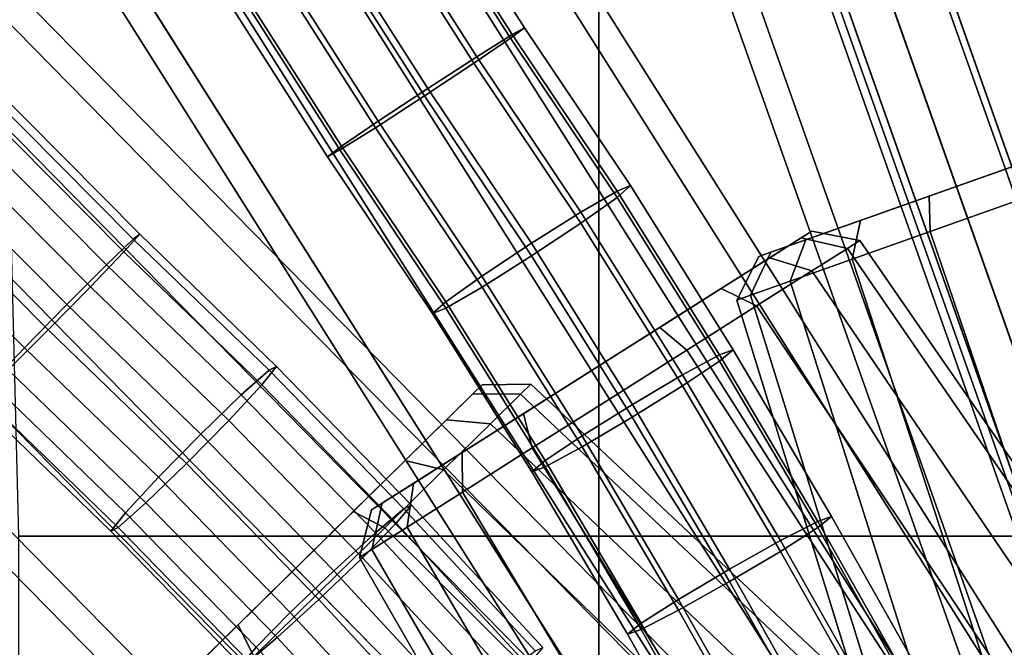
# Model space of a CAD drawing. Extents: x -43.1 to 43.1, y -41.3 to 41.3.
# Tile 486 of 744: x -2.294 to -0.995, y 2.149 to 2.976. Entities that reach past the tile are written whole.
import ezdxf

# ---------------------------------------------------------------- set-up
doc = ezdxf.new("R2010")
doc.units = 0
for name, color, linetype in [('CABLE.1', 18, 'CONTINUOUS'), ('CEILING_SUPPORT', 254, 'CONTINUOUS'), ('METAL_BASE', 254, 'CONTINUOUS')]:
    doc.layers.add(name, color=color, linetype=linetype)

msp = doc.modelspace()

# ---------------------------------------------------------------- linework, layer by layer
at = {"layer": 'CABLE.1'}
for points in [[(-1.6463, 2.951, 37.1074), (-1.6947, 2.9181, 37.1625), (-3.124, 5.1541, 37.1444), (-3.073, 5.183, 37.0892)], [(-1.6909, 2.9268, 36.8936), (-1.6441, 2.9561, 36.9521), (-3.067, 5.1819, 36.934), (-3.1135, 5.1522, 36.8755)], [(-1.6278, 2.965, 37.0303), (-1.6463, 2.951, 37.1074), (-3.073, 5.183, 37.0892), (-3.0522, 5.1931, 37.0122)], [(-1.6441, 2.9561, 36.9521), (-1.6278, 2.965, 37.0303), (-3.0522, 5.1931, 37.0122), (-3.067, 5.1819, 36.934)], [(-1.6947, 2.9181, 37.1625), (-1.7599, 2.875, 37.1811), (-3.1913, 5.1142, 37.1629), (-3.124, 5.1541, 37.1444)], [(-1.7556, 2.885, 36.8705), (-1.6909, 2.9268, 36.8936), (-3.1135, 5.1522, 36.8755), (-3.1793, 5.1121, 36.8525)], [(-1.7599, 2.875, 37.1811), (-1.8246, 2.8332, 37.158), (-3.2571, 5.074, 37.1399), (-3.1913, 5.1142, 37.1629)], [(-1.8209, 2.8419, 36.8891), (-1.7556, 2.885, 36.8705), (-3.1793, 5.1121, 36.8525), (-3.2466, 5.0722, 36.871)], [(-1.8246, 2.8332, 37.158), (-1.8714, 2.8039, 37.0995), (-3.3036, 5.0443, 37.0814), (-3.2571, 5.074, 37.1399)], [(-1.8692, 2.8089, 36.9443), (-1.8209, 2.8419, 36.8891), (-3.2466, 5.0722, 36.871), (-3.2976, 5.0433, 36.9262)], [(-1.8714, 2.8039, 37.0995), (-1.8877, 2.795, 37.0213), (-3.3184, 5.0331, 37.0032), (-3.3036, 5.0443, 37.0814)], [(-1.8877, 2.795, 37.0213), (-1.8692, 2.8089, 36.9443), (-3.2976, 5.0433, 36.9262), (-3.3184, 5.0331, 37.0032)], [(-2.1355, 2.6928, 45.2673), (-2.1562, 2.6697, 45.3415), (-4.0231, 4.5516, 45.3233), (-3.9914, 4.5634, 45.2492)], [(-2.1439, 2.6865, 45.1876), (-2.1355, 2.6928, 45.2673), (-3.9914, 4.5634, 45.2492), (-3.9916, 4.5489, 45.1695)], [(-2.1562, 2.6697, 45.3415), (-2.2004, 2.6236, 45.3904), (-4.0783, 4.5166, 45.3721), (-4.0231, 4.5516, 45.3233)], [(-2.1791, 2.6526, 45.1237), (-2.1439, 2.6865, 45.1876), (-3.9916, 4.5489, 45.1695), (-4.0237, 4.5118, 45.1057)], [(-2.2004, 2.6236, 45.3904), (-2.2562, 2.5667, 45.4008), (-4.1421, 4.4677, 45.3825), (-4.0783, 4.5166, 45.3721)], [(-2.2316, 2.6002, 45.0928), (-2.1791, 2.6526, 45.1237), (-4.0237, 4.5118, 45.1057), (-4.0791, 4.4622, 45.0749)], [(-2.2562, 2.5667, 45.4008), (-2.3088, 2.5143, 45.3699), (-4.1975, 4.4182, 45.3516), (-4.1421, 4.4677, 45.3825)], [(-2.2875, 2.5433, 45.1032), (-2.2316, 2.6002, 45.0928), (-4.0791, 4.4622, 45.0749), (-4.1429, 4.4134, 45.0852)], [(-2.3316, 2.4971, 45.152), (-2.2875, 2.5433, 45.1032), (-4.1429, 4.4134, 45.0852), (-4.1981, 4.3784, 45.134)], [(-0.4561, 1.5207, 27.637), (-0.4017, 1.5372, 27.6938), (-0.983, 3.1788, 27.7738), (-1.0369, 3.1608, 27.7169)], [(-0.3993, 1.5305, 27.8489), (-0.452, 1.5091, 27.9057), (-1.0352, 3.1559, 27.986), (-0.982, 3.1759, 27.9291)], [(-0.5297, 1.4957, 27.6162), (-0.4561, 1.5207, 27.637), (-1.0369, 3.1608, 27.7169), (-1.1103, 3.1353, 27.6961)], [(-0.452, 1.5091, 27.9057), (-0.5249, 1.4823, 27.9265), (-1.1082, 3.1296, 28.0068), (-1.0352, 3.1559, 27.986)], [(-0.6025, 1.4689, 27.637), (-0.5297, 1.4957, 27.6162), (-1.1103, 3.1353, 27.6961), (-1.1833, 3.109, 27.7169)], [(-0.5249, 1.4823, 27.9265), (-0.5984, 1.4572, 27.9057), (-1.1816, 3.104, 27.986), (-1.1082, 3.1296, 28.0068)], [(-0.6553, 1.4475, 27.6938), (-0.6025, 1.4689, 27.637), (-1.1833, 3.109, 27.7169), (-1.2365, 3.089, 27.7738)], [(-0.5984, 1.4572, 27.9057), (-0.6529, 1.4407, 27.8489), (-1.2355, 3.0861, 27.9291), (-1.1816, 3.104, 27.986)], [(-0.6737, 1.4371, 27.7714), (-0.6553, 1.4475, 27.6938), (-1.2365, 3.089, 27.7738), (-1.2557, 3.0806, 27.8515)], [(-0.6529, 1.4407, 27.8489), (-0.6737, 1.4371, 27.7714), (-1.2557, 3.0806, 27.8515), (-1.2355, 3.0861, 27.9291)], [(-1.4884, 2.7569, 37.0189), (-1.5058, 2.7414, 37.0958), (-1.6463, 2.951, 37.1074), (-1.6278, 2.965, 37.0303)], [(-1.5059, 2.7498, 36.9407), (-1.4884, 2.7569, 37.0189), (-1.6278, 2.965, 37.0303), (-1.6441, 2.9561, 36.9521)], [(-1.5058, 2.7414, 37.0958), (-1.5536, 2.7075, 37.1509), (-1.6947, 2.9181, 37.1625), (-1.6463, 2.951, 37.1074)], [(-1.5537, 2.7221, 36.8823), (-1.5059, 2.7498, 36.9407), (-1.6441, 2.9561, 36.9521), (-1.6909, 2.9268, 36.8936)], [(-1.6189, 2.6811, 36.8593), (-1.5537, 2.7221, 36.8823), (-1.6909, 2.9268, 36.8936), (-1.7556, 2.885, 36.8705)], [(-1.5536, 2.7075, 37.1509), (-1.6188, 2.6642, 37.1694), (-1.7599, 2.875, 37.1811), (-1.6947, 2.9181, 37.1625)], [(-1.6841, 2.6378, 36.8778), (-1.6189, 2.6811, 36.8593), (-1.7556, 2.885, 36.8705), (-1.8209, 2.8419, 36.8891)], [(-1.6188, 2.6642, 37.1694), (-1.684, 2.6232, 37.1464), (-1.8246, 2.8332, 37.158), (-1.7599, 2.875, 37.1811)], [(-1.684, 2.6232, 37.1464), (-1.7317, 2.5955, 37.088), (-1.8714, 2.8039, 37.0995), (-1.8246, 2.8332, 37.158)], [(-1.7318, 2.6039, 36.9329), (-1.6841, 2.6378, 36.8778), (-1.8209, 2.8419, 36.8891), (-1.8692, 2.8089, 36.9443)], [(-1.7492, 2.5884, 37.0098), (-1.7318, 2.6039, 36.9329), (-1.8692, 2.8089, 36.9443), (-1.8877, 2.795, 37.0213)], [(-1.7317, 2.5955, 37.088), (-1.7492, 2.5884, 37.0098), (-1.8877, 2.795, 37.0213), (-1.8714, 2.8039, 37.0995)], [(-1.3708, 2.534, 36.9291), (-1.353, 2.5407, 37.0072), (-1.4884, 2.7569, 37.0189), (-1.5059, 2.7498, 36.9407)], [(-1.353, 2.5407, 37.0072), (-1.3708, 2.5258, 37.0842), (-1.5058, 2.7414, 37.0958), (-1.4884, 2.7569, 37.0189)], [(-1.4194, 2.5076, 36.8708), (-1.3708, 2.534, 36.9291), (-1.5059, 2.7498, 36.9407), (-1.5537, 2.7221, 36.8823)], [(-1.3708, 2.5258, 37.0842), (-1.4194, 2.4933, 37.1394), (-1.5536, 2.7075, 37.1509), (-1.5058, 2.7414, 37.0958)], [(-1.4857, 2.4684, 36.8478), (-1.4194, 2.5076, 36.8708), (-1.5537, 2.7221, 36.8823), (-1.6189, 2.6811, 36.8593)], [(-1.4194, 2.4933, 37.1394), (-1.4858, 2.4519, 37.158), (-1.6188, 2.6642, 37.1694), (-1.5536, 2.7075, 37.1509)], [(-1.955, 2.5185, 45.2558), (-1.9744, 2.4943, 45.33), (-2.1562, 2.6697, 45.3415), (-2.1355, 2.6928, 45.2673)], [(-1.9649, 2.5138, 45.1762), (-1.955, 2.5185, 45.2558), (-2.1355, 2.6928, 45.2673), (-2.1439, 2.6865, 45.1876)], [(-2.0015, 2.4812, 45.1124), (-1.9649, 2.5138, 45.1762), (-2.1439, 2.6865, 45.1876), (-2.1791, 2.6526, 45.1237)], [(-1.5521, 2.427, 36.8665), (-1.4857, 2.4684, 36.8478), (-1.6189, 2.6811, 36.8593), (-1.6841, 2.6378, 36.8778)], [(-1.9744, 2.4943, 45.33), (-2.0179, 2.4474, 45.3788), (-2.2004, 2.6236, 45.3904), (-2.1562, 2.6697, 45.3415)], [(-1.4858, 2.4519, 37.158), (-1.5521, 2.4127, 37.1351), (-1.684, 2.6232, 37.1464), (-1.6188, 2.6642, 37.1694)], [(-2.0549, 2.4296, 45.0816), (-2.0015, 2.4812, 45.1124), (-2.1791, 2.6526, 45.1237), (-2.2316, 2.6002, 45.0928)], [(-1.6007, 2.3945, 36.9216), (-1.5521, 2.427, 36.8665), (-1.6841, 2.6378, 36.8778), (-1.7318, 2.6039, 36.9329)], [(-2.0179, 2.4474, 45.3788), (-2.0738, 2.3906, 45.3891), (-2.2562, 2.5667, 45.4008), (-2.2004, 2.6236, 45.3904)], [(-1.5521, 2.4127, 37.1351), (-1.6007, 2.3862, 37.0767), (-1.7317, 2.5955, 37.088), (-1.684, 2.6232, 37.1464)], [(-2.1108, 2.3728, 45.0919), (-2.0549, 2.4296, 45.0816), (-2.2316, 2.6002, 45.0928), (-2.2875, 2.5433, 45.1032)], [(-1.6185, 2.3796, 36.9986), (-1.6007, 2.3945, 36.9216), (-1.7318, 2.6039, 36.9329), (-1.7492, 2.5884, 37.0098)], [(-1.6007, 2.3862, 37.0767), (-1.6185, 2.3796, 36.9986), (-1.7492, 2.5884, 37.0098), (-1.7317, 2.5955, 37.088)], [(-2.0738, 2.3906, 45.3891), (-2.1272, 2.339, 45.3583), (-2.3088, 2.5143, 45.3699), (-2.2562, 2.5667, 45.4008)], [(-2.1542, 2.3259, 45.1407), (-2.1108, 2.3728, 45.0919), (-2.2875, 2.5433, 45.1032), (-2.3316, 2.4971, 45.152)], [(-1.2902, 2.2892, 36.8592), (-1.241, 2.3145, 36.9175), (-1.3708, 2.534, 36.9291), (-1.4194, 2.5076, 36.8708)], [(-1.223, 2.3208, 36.9956), (-1.2411, 2.3064, 37.0726), (-1.3708, 2.5258, 37.0842), (-1.353, 2.5407, 37.0072)], [(-1.241, 2.3145, 36.9175), (-1.223, 2.3208, 36.9956), (-1.353, 2.5407, 37.0072), (-1.3708, 2.534, 36.9291)], [(-1.2411, 2.3064, 37.0726), (-1.2904, 2.275, 37.1279), (-1.4194, 2.4933, 37.1394), (-1.3708, 2.5258, 37.0842)], [(-2.1272, 2.339, 45.3583), (-2.1637, 2.3064, 45.2945), (-2.3439, 2.4804, 45.306), (-2.3088, 2.5143, 45.3699)], [(-1.8247, 2.2996, 45.1008), (-1.7872, 2.3312, 45.1646), (-1.9649, 2.5138, 45.1762), (-2.0015, 2.4812, 45.1124)], [(-1.7771, 2.3358, 45.2442), (-1.7971, 2.3122, 45.3184), (-1.9744, 2.4943, 45.33), (-1.955, 2.5185, 45.2558)], [(-1.7872, 2.3312, 45.1646), (-1.7771, 2.3358, 45.2442), (-1.955, 2.5185, 45.2558), (-1.9649, 2.5138, 45.1762)], [(-1.3575, 2.2515, 36.8364), (-1.2902, 2.2892, 36.8592), (-1.4194, 2.5076, 36.8708), (-1.4857, 2.4684, 36.8478)], [(-2.1736, 2.3016, 45.2149), (-2.1542, 2.3259, 45.1407), (-2.3316, 2.4971, 45.152), (-2.3523, 2.4741, 45.2263)], [(-1.7971, 2.3122, 45.3184), (-1.8418, 2.2666, 45.3673), (-2.0179, 2.4474, 45.3788), (-1.9744, 2.4943, 45.33)], [(-1.2904, 2.275, 37.1279), (-1.3577, 2.2352, 37.1466), (-1.4858, 2.4519, 37.158), (-1.4194, 2.4933, 37.1394)], [(-2.1637, 2.3064, 45.2945), (-2.1736, 2.3016, 45.2149), (-2.3523, 2.4741, 45.2263), (-2.3439, 2.4804, 45.306)], [(-1.8795, 2.2495, 45.0701), (-1.8247, 2.2996, 45.1008), (-2.0015, 2.4812, 45.1124), (-2.0549, 2.4296, 45.0816)], [(-1.4248, 2.2117, 36.8551), (-1.3575, 2.2515, 36.8364), (-1.4857, 2.4684, 36.8478), (-1.5521, 2.427, 36.8665)], [(-1.8418, 2.2666, 45.3673), (-1.8993, 2.2114, 45.3777), (-2.0738, 2.3906, 45.3891), (-2.0179, 2.4474, 45.3788)], [(-1.3577, 2.2352, 37.1466), (-1.4249, 2.1975, 37.1237), (-1.5521, 2.4127, 37.1351), (-1.4858, 2.4519, 37.158)], [(-1.937, 2.1943, 45.0805), (-1.8795, 2.2495, 45.0701), (-2.0549, 2.4296, 45.0816), (-2.1108, 2.3728, 45.0919)], [(-1.474, 2.1803, 36.9103), (-1.4248, 2.2117, 36.8551), (-1.5521, 2.427, 36.8665), (-1.6007, 2.3945, 36.9216)], [(-1.4249, 2.1975, 37.1237), (-1.4741, 2.1721, 37.0654), (-1.6007, 2.3862, 37.0767), (-1.5521, 2.4127, 37.1351)], [(-1.8993, 2.2114, 45.3777), (-1.9542, 2.1613, 45.347), (-2.1272, 2.339, 45.3583), (-2.0738, 2.3906, 45.3891)], [(-1.4921, 2.1658, 36.9873), (-1.474, 2.1803, 36.9103), (-1.6007, 2.3945, 36.9216), (-1.6185, 2.3796, 36.9986)], [(-1.4741, 2.1721, 37.0654), (-1.4921, 2.1658, 36.9873), (-1.6185, 2.3796, 36.9986), (-1.6007, 2.3862, 37.0767)], [(-1.9817, 2.1488, 45.1294), (-1.937, 2.1943, 45.0805), (-2.1108, 2.3728, 45.0919), (-2.1542, 2.3259, 45.1407)], [(-1.9542, 2.1613, 45.347), (-1.9916, 2.1297, 45.2832), (-2.1637, 2.3064, 45.2945), (-2.1272, 2.339, 45.3583)], [(-2.0017, 2.1251, 45.2036), (-1.9817, 2.1488, 45.1294), (-2.1542, 2.3259, 45.1407), (-2.1736, 2.3016, 45.2149)], [(-1.6521, 2.1132, 45.0893), (-1.6139, 2.1439, 45.153), (-1.7872, 2.3312, 45.1646), (-1.8247, 2.2996, 45.1008)], [(-1.6037, 2.1484, 45.2326), (-1.6241, 2.1252, 45.3068), (-1.7971, 2.3122, 45.3184), (-1.7771, 2.3358, 45.2442)], [(-1.6139, 2.1439, 45.153), (-1.6037, 2.1484, 45.2326), (-1.7771, 2.3358, 45.2442), (-1.7872, 2.3312, 45.1646)], [(-1.6241, 2.1252, 45.3068), (-1.6699, 2.0808, 45.3558), (-1.8418, 2.2666, 45.3673), (-1.7971, 2.3122, 45.3184)], [(-1.1652, 2.0677, 36.8477), (-1.1155, 2.0922, 36.906), (-1.241, 2.3145, 36.9175), (-1.2902, 2.2892, 36.8592)], [(-1.0974, 2.0982, 36.9841), (-1.1157, 2.0841, 37.0611), (-1.2411, 2.3064, 37.0726), (-1.223, 2.3208, 36.9956)], [(-1.1155, 2.0922, 36.906), (-1.0974, 2.0982, 36.9841), (-1.223, 2.3208, 36.9956), (-1.241, 2.3145, 36.9175)], [(-1.9916, 2.1297, 45.2832), (-2.0017, 2.1251, 45.2036), (-2.1736, 2.3016, 45.2149), (-2.1637, 2.3064, 45.2945)], [(-1.7081, 2.0643, 45.0586), (-1.6521, 2.1132, 45.0893), (-1.8247, 2.2996, 45.1008), (-1.8795, 2.2495, 45.0701)], [(-1.1157, 2.0841, 37.0611), (-1.1655, 2.0537, 37.1164), (-1.2904, 2.275, 37.1279), (-1.2411, 2.3064, 37.0726)], [(-1.2332, 2.0312, 36.8249), (-1.1652, 2.0677, 36.8477), (-1.2902, 2.2892, 36.8592), (-1.3575, 2.2515, 36.8364)], [(-1.1655, 2.0537, 37.1164), (-1.2334, 2.015, 37.1351), (-1.3577, 2.2352, 37.1466), (-1.2904, 2.275, 37.1279)], [(-1.6699, 2.0808, 45.3558), (-1.7286, 2.0269, 45.3663), (-1.8993, 2.2114, 45.3777), (-1.8418, 2.2666, 45.3673)], [(-1.7668, 2.0104, 45.0692), (-1.7081, 2.0643, 45.0586), (-1.8795, 2.2495, 45.0701), (-1.937, 2.1943, 45.0805)], [(-1.3011, 1.9925, 36.8437), (-1.2332, 2.0312, 36.8249), (-1.3575, 2.2515, 36.8364), (-1.4248, 2.2117, 36.8551)], [(-1.2334, 2.015, 37.1351), (-1.3013, 1.9785, 37.1123), (-1.4249, 2.1975, 37.1237), (-1.3577, 2.2352, 37.1466)], [(-1.7286, 2.0269, 45.3663), (-1.7846, 1.978, 45.3356), (-1.9542, 2.1613, 45.347), (-1.8993, 2.2114, 45.3777)], [(-1.3509, 1.9621, 36.899), (-1.3011, 1.9925, 36.8437), (-1.4248, 2.2117, 36.8551), (-1.474, 2.1803, 36.9103)], [(-1.3013, 1.9785, 37.1123), (-1.351, 1.954, 37.0541), (-1.4741, 2.1721, 37.0654), (-1.4249, 2.1975, 37.1237)], [(-1.8126, 1.9659, 45.1181), (-1.7668, 2.0104, 45.0692), (-1.937, 2.1943, 45.0805), (-1.9817, 2.1488, 45.1294)], [(-1.3692, 1.948, 36.976), (-1.3509, 1.9621, 36.899), (-1.474, 2.1803, 36.9103), (-1.4921, 2.1658, 36.9873)], [(-1.351, 1.954, 37.0541), (-1.3692, 1.948, 36.976), (-1.4921, 2.1658, 36.9873), (-1.4741, 2.1721, 37.0654)], [(-1.7846, 1.978, 45.3356), (-1.8228, 1.9472, 45.2719), (-1.9916, 2.1297, 45.2832), (-1.9542, 2.1613, 45.347)], [(-1.8331, 1.9428, 45.1923), (-1.8126, 1.9659, 45.1181), (-1.9817, 2.1488, 45.1294), (-2.0017, 2.1251, 45.2036)]]:
    msp.add_3dface(points, dxfattribs=at)
at = {"layer": 'CEILING_SUPPORT'}
for points in [[(-1.5301, 3.0602, 101.9285), (-1.5301, 2.2952, 101.9285), (-2.2951, 2.2952, 101.9285), (-2.3138, 3.0461, 101.9285)], [(-1.5301, 3.0602, 101.859), (-1.5301, 2.2952, 101.859), (-2.2951, 2.2952, 101.859), (-2.3138, 3.0461, 101.859)], [(-1.5301, 3.0602, 101.9285), (-0.7651, 3.0602, 101.9285), (-0.7651, 2.2952, 101.9285), (-1.5301, 2.2952, 101.9285)], [(-1.5301, 3.0602, 101.859), (-0.7651, 3.0602, 101.859), (-0.7651, 2.2952, 101.859), (-1.5301, 2.2952, 101.859)], [(-2.2951, 2.2952, 101.9285), (-1.5301, 2.2952, 101.9285), (-1.5301, 1.5301, 101.9285), (-2.2951, 1.5301, 101.9285)], [(-2.2951, 2.2952, 101.859), (-1.5301, 2.2952, 101.859), (-1.5301, 1.5301, 101.859), (-2.2951, 1.5301, 101.859)], [(-1.5301, 2.2952, 101.9285), (-0.7651, 2.2952, 101.9285), (-0.7651, 1.5301, 101.9285), (-1.5301, 1.5301, 101.9285)], [(-1.5301, 2.2952, 101.859), (-0.7651, 2.2952, 101.859), (-0.7651, 1.5301, 101.859), (-1.5301, 1.5301, 101.859)]]:
    msp.add_3dface(points, dxfattribs=at)
at = {"layer": 'METAL_BASE'}
for points in [[(-13.7769, 39.5777, 30.241), (-13.7428, 39.5898, 30.106), (-0.2948, 1.6139, 30.106), (-0.3289, 1.6019, 30.241)], [(-13.7428, 39.5898, 30.106), (-13.7769, 39.5777, 29.9709), (-0.3289, 1.6019, 29.9709), (-0.2948, 1.6139, 30.106)], [(-13.8701, 39.5447, 30.3399), (-13.7769, 39.5777, 30.241), (-0.3289, 1.6019, 30.241), (-0.4221, 1.5689, 30.3399)], [(-13.7769, 39.5777, 29.9709), (-13.8701, 39.5447, 29.872), (-0.4221, 1.5689, 29.872), (-0.3289, 1.6019, 29.9709)], [(-13.9974, 39.4997, 30.3761), (-13.8701, 39.5447, 30.3399), (-0.4221, 1.5689, 30.3399), (-0.5494, 1.5238, 30.3761)], [(-13.8701, 39.5447, 29.872), (-13.9974, 39.4997, 29.8358), (-0.5494, 1.5238, 29.8358), (-0.4221, 1.5689, 29.872)], [(-14.1247, 39.4546, 30.3399), (-13.9974, 39.4997, 30.3761), (-0.5494, 1.5238, 30.3761), (-0.6767, 1.4787, 30.3399)], [(-13.9974, 39.4997, 29.8358), (-14.1247, 39.4546, 29.872), (-0.6767, 1.4787, 29.872), (-0.5494, 1.5238, 29.8358)], [(-14.2179, 39.4216, 30.241), (-14.1247, 39.4546, 30.3399), (-0.6767, 1.4787, 30.3399), (-0.7699, 1.4457, 30.241)], [(-14.1247, 39.4546, 29.872), (-14.2179, 39.4216, 29.9709), (-0.7699, 1.4457, 29.9709), (-0.6767, 1.4787, 29.872)], [(-14.252, 39.4095, 30.106), (-14.2179, 39.4216, 30.241), (-0.7699, 1.4457, 30.241), (-0.8041, 1.4336, 30.106)], [(-14.2179, 39.4216, 29.9709), (-14.252, 39.4095, 30.106), (-0.8041, 1.4336, 30.106), (-0.7699, 1.4457, 29.9709)], [(-4.2915, 32.5681, 20.5459), (-4.1935, 32.5816, 20.447), (0.0541, 1.6383, 20.447), (-0.0438, 1.6248, 20.5459)], [(-4.1935, 32.5816, 20.1769), (-4.2915, 32.5681, 20.0781), (-0.0438, 1.6248, 20.0781), (0.0541, 1.6383, 20.1769)], [(-4.1935, 32.5816, 20.447), (-4.1577, 32.5865, 20.312), (0.09, 1.6432, 20.312), (0.0541, 1.6383, 20.447)], [(-4.1577, 32.5865, 20.312), (-4.1935, 32.5816, 20.1769), (0.0541, 1.6383, 20.1769), (0.09, 1.6432, 20.312)], [(-4.4253, 32.5498, 20.5821), (-4.2915, 32.5681, 20.5459), (-0.0438, 1.6248, 20.5459), (-0.1776, 1.6065, 20.5821)], [(-4.2915, 32.5681, 20.0781), (-4.4253, 32.5498, 20.0419), (-0.1776, 1.6065, 20.0419), (-0.0438, 1.6248, 20.0781)], [(-4.5591, 32.5314, 20.5459), (-4.4253, 32.5498, 20.5821), (-0.1776, 1.6065, 20.5821), (-0.3114, 1.5881, 20.5459)], [(-4.4253, 32.5498, 20.0419), (-4.5591, 32.5314, 20.0781), (-0.3114, 1.5881, 20.0781), (-0.1776, 1.6065, 20.0419)], [(-4.657, 32.518, 20.447), (-4.5591, 32.5314, 20.5459), (-0.3114, 1.5881, 20.5459), (-0.4094, 1.5747, 20.447)], [(-4.5591, 32.5314, 20.0781), (-4.657, 32.518, 20.1769), (-0.4094, 1.5747, 20.1769), (-0.3114, 1.5881, 20.0781)], [(-4.6929, 32.513, 20.312), (-4.657, 32.518, 20.447), (-0.4094, 1.5747, 20.447), (-0.4452, 1.5697, 20.312)], [(-4.657, 32.518, 20.1769), (-4.6929, 32.513, 20.312), (-0.4452, 1.5697, 20.312), (-0.4094, 1.5747, 20.1769)], [(-17.3273, 27.909, 39.447), (-17.2967, 27.9283, 39.312), (-0.5995, 1.5326, 39.312), (-0.6301, 1.5132, 39.447)], [(-17.2967, 27.9283, 39.312), (-17.3273, 27.909, 39.1769), (-0.6301, 1.5132, 39.1769), (-0.5995, 1.5326, 39.312)], [(-17.4109, 27.8561, 39.5459), (-17.3273, 27.909, 39.447), (-0.6301, 1.5132, 39.447), (-0.7137, 1.4604, 39.5459)], [(-17.3273, 27.909, 39.1769), (-17.4109, 27.8561, 39.0781), (-0.7137, 1.4604, 39.0781), (-0.6301, 1.5132, 39.1769)], [(-17.525, 27.7839, 39.5821), (-17.4109, 27.8561, 39.5459), (-0.7137, 1.4604, 39.5459), (-0.8278, 1.3882, 39.5821)], [(-17.4109, 27.8561, 39.0781), (-17.525, 27.7839, 39.0419), (-0.8278, 1.3882, 39.0419), (-0.7137, 1.4604, 39.0781)], [(-17.6391, 27.7117, 39.5459), (-17.525, 27.7839, 39.5821), (-0.8278, 1.3882, 39.5821), (-0.9419, 1.316, 39.5459)], [(-17.525, 27.7839, 39.0419), (-17.6391, 27.7117, 39.0781), (-0.9419, 1.316, 39.0781), (-0.8278, 1.3882, 39.0419)], [(-17.7227, 27.6588, 39.447), (-17.6391, 27.7117, 39.5459), (-0.9419, 1.316, 39.5459), (-1.0255, 1.2631, 39.447)], [(-17.6391, 27.7117, 39.0781), (-17.7227, 27.6588, 39.1769), (-1.0255, 1.2631, 39.1769), (-0.9419, 1.316, 39.0781)], [(-17.7533, 27.6395, 39.312), (-17.7227, 27.6588, 39.447), (-1.0255, 1.2631, 39.447), (-1.0561, 1.2438, 39.312)], [(-17.7227, 27.6588, 39.1769), (-17.7533, 27.6395, 39.312), (-1.0561, 1.2438, 39.312), (-1.0255, 1.2631, 39.1769)], [(-12.2055, 13.0431, 47.6531), (-12.1796, 13.0685, 47.518), (-0.804, 1.4925, 47.518), (-0.8298, 1.4672, 47.6531)], [(-12.1796, 13.0685, 47.518), (-12.2055, 13.0431, 47.3829), (-0.8298, 1.4672, 47.3829), (-0.804, 1.4925, 47.518)], [(-12.276, 12.9738, 47.7519), (-12.2055, 13.0431, 47.6531), (-0.8298, 1.4672, 47.6531), (-0.9003, 1.3979, 47.7519)], [(-12.2055, 13.0431, 47.3829), (-12.276, 12.9738, 47.2841), (-0.9003, 1.3979, 47.2841), (-0.8298, 1.4672, 47.3829)], [(-12.3723, 12.8792, 47.7881), (-12.276, 12.9738, 47.7519), (-0.9003, 1.3979, 47.7519), (-0.9966, 1.3032, 47.7881)], [(-12.276, 12.9738, 47.2841), (-12.3723, 12.8792, 47.2479), (-0.9966, 1.3032, 47.2479), (-0.9003, 1.3979, 47.2841)], [(-12.4686, 12.7845, 47.7519), (-12.3723, 12.8792, 47.7881), (-0.9966, 1.3032, 47.7881), (-1.093, 1.2085, 47.7519)], [(-12.3723, 12.8792, 47.2479), (-12.4686, 12.7845, 47.2841), (-1.093, 1.2085, 47.2841), (-0.9966, 1.3032, 47.2479)], [(-12.5391, 12.7152, 47.6531), (-12.4686, 12.7845, 47.7519), (-1.093, 1.2085, 47.7519), (-1.1635, 1.1392, 47.6531)], [(-12.4686, 12.7845, 47.2841), (-12.5391, 12.7152, 47.3829), (-1.1635, 1.1392, 47.3829), (-1.093, 1.2085, 47.2841)], [(-12.565, 12.6898, 47.518), (-12.5391, 12.7152, 47.6531), (-1.1635, 1.1392, 47.6531), (-1.1893, 1.1139, 47.518)], [(-12.5391, 12.7152, 47.3829), (-12.565, 12.6898, 47.518), (-1.1893, 1.1139, 47.518), (-1.1635, 1.1392, 47.3829)], [(-30.3133, 12.6591, 20.447), (-30.2996, 12.6926, 20.312), (-1.3781, 0.8995, 20.312), (-1.3917, 0.866, 20.447)], [(-30.2996, 12.6926, 20.312), (-30.3133, 12.6591, 20.1769), (-1.3917, 0.866, 20.1769), (-1.3781, 0.8995, 20.312)], [(-30.3506, 12.5675, 20.5459), (-30.3133, 12.6591, 20.447), (-1.3917, 0.866, 20.447), (-1.4291, 0.7745, 20.5459)], [(-30.3133, 12.6591, 20.1769), (-30.3506, 12.5675, 20.0781), (-1.4291, 0.7745, 20.0781), (-1.3917, 0.866, 20.1769)], [(-30.4016, 12.4425, 20.5821), (-30.3506, 12.5675, 20.5459), (-1.4291, 0.7745, 20.5459), (-1.48, 0.6494, 20.5821)], [(-30.3506, 12.5675, 20.0781), (-30.4016, 12.4425, 20.0419), (-1.48, 0.6494, 20.0419), (-1.4291, 0.7745, 20.0781)], [(-30.4526, 12.3174, 20.5459), (-30.4016, 12.4425, 20.5821), (-1.48, 0.6494, 20.5821), (-1.531, 0.5244, 20.5459)], [(-30.4016, 12.4425, 20.0419), (-30.4526, 12.3174, 20.0781), (-1.531, 0.5244, 20.0781), (-1.48, 0.6494, 20.0419)], [(-30.4899, 12.2259, 20.447), (-30.4526, 12.3174, 20.5459), (-1.531, 0.5244, 20.5459), (-1.5684, 0.4328, 20.447)], [(-30.4526, 12.3174, 20.0781), (-30.4899, 12.2259, 20.1769), (-1.5684, 0.4328, 20.1769), (-1.531, 0.5244, 20.0781)], [(-30.5036, 12.1924, 20.312), (-30.4899, 12.2259, 20.447), (-1.5684, 0.4328, 20.447), (-1.582, 0.3993, 20.312)], [(-30.4899, 12.2259, 20.1769), (-30.5036, 12.1924, 20.312), (-1.582, 0.3993, 20.312), (-1.5684, 0.4328, 20.1769)], [(-14.5608, 10.3479, 11.6531), (-14.5406, 10.3779, 11.518), (-1.0854, 1.3023, 11.518), (-1.1056, 1.2723, 11.6531)], [(-14.5406, 10.3779, 11.518), (-14.5608, 10.3479, 11.3829), (-1.1056, 1.2723, 11.3829), (-1.0854, 1.3023, 11.518)], [(-14.6161, 10.2659, 11.7519), (-14.5608, 10.3479, 11.6531), (-1.1056, 1.2723, 11.6531), (-1.1609, 1.1903, 11.7519)], [(-14.5608, 10.3479, 11.3829), (-14.6161, 10.2659, 11.2841), (-1.1609, 1.1903, 11.2841), (-1.1056, 1.2723, 11.3829)], [(-14.6916, 10.154, 11.7881), (-14.6161, 10.2659, 11.7519), (-1.1609, 1.1903, 11.7519), (-1.2364, 1.0783, 11.7881)], [(-14.6161, 10.2659, 11.2841), (-14.6916, 10.154, 11.2479), (-1.2364, 1.0783, 11.2479), (-1.1609, 1.1903, 11.2841)], [(-14.7671, 10.042, 11.7519), (-14.6916, 10.154, 11.7881), (-1.2364, 1.0783, 11.7881), (-1.312, 0.9664, 11.7519)], [(-14.6916, 10.154, 11.2479), (-14.7671, 10.042, 11.2841), (-1.312, 0.9664, 11.2841), (-1.2364, 1.0783, 11.2479)], [(-14.8224, 9.96, 11.6531), (-14.7671, 10.042, 11.7519), (-1.312, 0.9664, 11.7519), (-1.3672, 0.8844, 11.6531)], [(-14.7671, 10.042, 11.2841), (-14.8224, 9.96, 11.3829), (-1.3672, 0.8844, 11.3829), (-1.312, 0.9664, 11.2841)], [(-14.8427, 9.93, 11.518), (-14.8224, 9.96, 11.6531), (-1.3672, 0.8844, 11.6531), (-1.3875, 0.8544, 11.518)], [(-14.8224, 9.96, 11.3829), (-14.8427, 9.93, 11.518), (-1.3875, 0.8544, 11.518), (-1.3672, 0.8844, 11.3829)], [(-41.1638, 7.8577, 30.241), (-41.1572, 7.8933, 30.106), (-1.5451, 0.5516, 30.106), (-1.5517, 0.5161, 30.241)], [(-41.1572, 7.8933, 30.106), (-41.1638, 7.8577, 29.9709), (-1.5517, 0.5161, 29.9709), (-1.5451, 0.5516, 30.106)], [(-41.1818, 7.7605, 30.3399), (-41.1638, 7.8577, 30.241), (-1.5517, 0.5161, 30.241), (-1.5697, 0.4189, 30.3399)], [(-41.1638, 7.8577, 29.9709), (-41.1818, 7.7605, 29.872), (-1.5697, 0.4189, 29.872), (-1.5517, 0.5161, 29.9709)], [(-41.2064, 7.6277, 30.3761), (-41.1818, 7.7605, 30.3399), (-1.5697, 0.4189, 30.3399), (-1.5943, 0.2861, 30.3761)], [(-41.1818, 7.7605, 29.872), (-41.2064, 7.6277, 29.8358), (-1.5943, 0.2861, 29.8358), (-1.5697, 0.4189, 29.872)], [(-41.231, 7.4949, 30.3399), (-41.2064, 7.6277, 30.3761), (-1.5943, 0.2861, 30.3761), (-1.619, 0.1533, 30.3399)], [(-41.2064, 7.6277, 29.8358), (-41.231, 7.4949, 29.872), (-1.619, 0.1533, 29.872), (-1.5943, 0.2861, 29.8358)], [(-41.249, 7.3977, 30.241), (-41.231, 7.4949, 30.3399), (-1.619, 0.1533, 30.3399), (-1.637, 0.0561, 30.241)], [(-41.231, 7.4949, 29.872), (-41.249, 7.3977, 29.9709), (-1.637, 0.0561, 29.9709), (-1.619, 0.1533, 29.872)], [(-41.2556, 7.3621, 30.106), (-41.249, 7.3977, 30.241), (-1.637, 0.0561, 30.241), (-1.6436, 0.0205, 30.106)], [(-41.249, 7.3977, 29.9709), (-41.2556, 7.3621, 30.106), (-1.6436, 0.0205, 30.106), (-1.637, 0.0561, 29.9709)], [(-1.3029, 2.6692, 29.9994), (-0.9938, 2.7786, 29.7611), (-0.6847, 2.8881, 29.9994), (-0.8028, 2.8463, 30.3849)], [(-1.3029, 2.6692, 29.9994), (-0.8028, 2.8463, 30.3849), (-1.1849, 2.711, 30.3849)], [(-0.9938, 2.7786, 30.4508), (-1.0942, 2.7431, 30.4339), (-1.1849, 2.711, 30.3849), (-0.8028, 2.8463, 30.3849)], [(-1.1849, 2.711, 29.827), (-1.0942, 2.7431, 29.778), (-0.9938, 2.7786, 29.7611), (-1.3029, 2.6692, 29.9994)], [(-1.0942, 2.7431, 30.4339), (-0.9938, 2.7786, 30.4508), (-0.979, 2.7368, 30.4975), (-1.0931, 2.6964, 30.4783)], [(-0.9938, 2.7786, 29.7611), (-1.0942, 2.7431, 29.778), (-1.0931, 2.6964, 29.7336), (-0.979, 2.7368, 29.7144)], [(-1.1849, 2.711, 30.3849), (-1.0942, 2.7431, 30.4339), (-1.0931, 2.6964, 30.4783), (-1.1959, 2.66, 30.4227)], [(-1.0942, 2.7431, 29.778), (-1.1849, 2.711, 29.827), (-1.1959, 2.66, 29.7892), (-1.0931, 2.6964, 29.7336)], [(-0.979, 2.7368, 30.4975), (-0.5494, 1.5238, 30.5497), (-0.6787, 1.478, 30.528), (-1.0931, 2.6964, 30.4783)], [(-1.0931, 2.6964, 29.7336), (-0.6787, 1.478, 29.6839), (-0.5494, 1.5238, 29.6622), (-0.979, 2.7368, 29.7144)], [(-1.1849, 2.711, 30.3849), (-1.2568, 2.6855, 30.3086), (-1.3029, 2.6692, 30.2125), (-1.3029, 2.6692, 29.9994)], [(-1.3029, 2.6692, 29.9994), (-1.2568, 2.6855, 29.9033), (-1.1849, 2.711, 29.827)], [(-1.2568, 2.6855, 30.3086), (-1.1849, 2.711, 30.3849), (-1.1959, 2.66, 30.4227), (-1.2776, 2.6311, 30.3361)], [(-1.1849, 2.711, 29.827), (-1.2568, 2.6855, 29.9033), (-1.2776, 2.6311, 29.8758), (-1.1959, 2.66, 29.7892)], [(-1.2633, 2.6879, 39.2058), (-1.2491, 2.6969, 39.312), (-1.2633, 2.6879, 39.4181)], [(-1.2633, 2.6879, 39.4181), (-1.2491, 2.6969, 39.312), (-1.1859, 2.6844, 39.312), (-1.202, 2.6742, 39.4326)], [(-1.2491, 2.6969, 39.312), (-1.2633, 2.6879, 39.2058), (-1.202, 2.6742, 39.1914), (-1.1859, 2.6844, 39.312)], [(-1.0931, 2.6964, 30.4783), (-0.6787, 1.478, 30.528), (-0.7953, 1.4367, 30.4649), (-1.1959, 2.66, 30.4227)], [(-1.1959, 2.66, 29.7892), (-0.7953, 1.4367, 29.747), (-0.6787, 1.478, 29.6839), (-1.0931, 2.6964, 29.7336)], [(-1.8156, 2.3385, 39.2058), (-1.5395, 2.5132, 38.9684), (-1.2633, 2.6879, 39.2058), (-1.3688, 2.6212, 39.5899)], [(-1.3688, 2.6212, 39.034), (-1.3046, 2.6618, 39.11), (-1.2633, 2.6879, 39.2058), (-1.5395, 2.5132, 38.9684)], [(-1.2633, 2.6879, 39.4181), (-1.3046, 2.6618, 39.5139), (-1.3688, 2.6212, 39.5899), (-1.2633, 2.6879, 39.2058)], [(-1.3029, 2.6692, 30.2125), (-1.2568, 2.6855, 30.3086), (-1.2776, 2.6311, 30.3361), (-1.33, 2.6125, 30.2269)], [(-1.2568, 2.6855, 29.9033), (-1.3029, 2.6692, 29.9994), (-1.33, 2.6125, 29.985), (-1.2776, 2.6311, 29.8758)], [(-1.3046, 2.6618, 39.5139), (-1.2633, 2.6879, 39.4181), (-1.202, 2.6742, 39.4326), (-1.2489, 2.6445, 39.5414)], [(-1.2633, 2.6879, 39.2058), (-1.3046, 2.6618, 39.11), (-1.2489, 2.6445, 39.0825), (-1.202, 2.6742, 39.1914)], [(-1.1859, 2.6844, 39.312), (-0.4528, 1.6254, 39.312), (-0.4712, 1.6138, 39.4491), (-1.202, 2.6742, 39.4326)], [(-1.202, 2.6742, 39.1914), (-0.4712, 1.6138, 39.1749), (-0.4528, 1.6254, 39.312), (-1.1859, 2.6844, 39.312)], [(-1.3188, 2.6635, 30.106), (-1.3029, 2.6692, 30.2125), (-1.33, 2.6125, 30.2269), (-1.3481, 2.6061, 30.106)], [(-1.3029, 2.6692, 29.9994), (-1.3188, 2.6635, 30.106), (-1.3481, 2.6061, 30.106), (-1.33, 2.6125, 29.985)], [(-1.3029, 2.6692, 29.9994), (-1.3029, 2.6692, 30.2125), (-1.3188, 2.6635, 30.106)], [(-1.202, 2.6742, 39.4326), (-0.4712, 1.6138, 39.4491), (-0.5244, 1.5801, 39.5728), (-1.2489, 2.6445, 39.5414)], [(-1.2489, 2.6445, 39.0825), (-0.5244, 1.5801, 39.0512), (-0.4712, 1.6138, 39.1749), (-1.202, 2.6742, 39.1914)], [(-1.3688, 2.6212, 39.5899), (-1.3046, 2.6618, 39.5139), (-1.2489, 2.6445, 39.5414), (-1.3219, 2.5984, 39.6278)], [(-1.3046, 2.6618, 39.11), (-1.3688, 2.6212, 39.034), (-1.3219, 2.5984, 38.9962), (-1.2489, 2.6445, 39.0825)], [(-1.1959, 2.66, 30.4227), (-0.7953, 1.4367, 30.4649), (-0.8878, 1.4039, 30.3668), (-1.2776, 2.6311, 30.3361)], [(-1.2776, 2.6311, 29.8758), (-0.8878, 1.4039, 29.8451), (-0.7953, 1.4367, 29.747), (-1.1959, 2.66, 29.7892)], [(-1.2489, 2.6445, 39.5414), (-0.5244, 1.5801, 39.5728), (-0.6074, 1.5276, 39.671), (-1.3219, 2.5984, 39.6278)], [(-1.3219, 2.5984, 38.9962), (-0.6074, 1.5276, 38.953), (-0.5244, 1.5801, 39.0512), (-1.2489, 2.6445, 39.0825)], [(-1.2776, 2.6311, 30.3361), (-0.8878, 1.4039, 30.3668), (-0.9473, 1.3829, 30.2431), (-1.33, 2.6125, 30.2269)], [(-1.33, 2.6125, 29.985), (-0.9473, 1.3829, 29.9688), (-0.8878, 1.4039, 29.8451), (-1.2776, 2.6311, 29.8758)], [(-1.8156, 2.3385, 39.2058), (-1.3688, 2.6212, 39.5899), (-1.7101, 2.4052, 39.5899)], [(-1.5395, 2.5132, 39.6555), (-1.6292, 2.4564, 39.6387), (-1.7101, 2.4052, 39.5899), (-1.3688, 2.6212, 39.5899)], [(-1.3688, 2.6212, 39.5899), (-1.4497, 2.5699, 39.6387), (-1.5395, 2.5132, 39.6555)], [(-1.5395, 2.5132, 38.9684), (-1.4497, 2.5699, 38.9852), (-1.3688, 2.6212, 39.034)], [(-1.4497, 2.5699, 39.6387), (-1.3688, 2.6212, 39.5899), (-1.3219, 2.5984, 39.6278), (-1.4138, 2.5402, 39.6832)], [(-1.3688, 2.6212, 39.034), (-1.4497, 2.5699, 38.9852), (-1.4138, 2.5402, 38.9407), (-1.3219, 2.5984, 38.9962)], [(-1.33, 2.6125, 30.2269), (-0.9473, 1.3829, 30.2431), (-0.9677, 1.3756, 30.106), (-1.3481, 2.6061, 30.106)], [(-1.3481, 2.6061, 30.106), (-0.9677, 1.3756, 30.106), (-0.9473, 1.3829, 29.9688), (-1.33, 2.6125, 29.985)], [(-1.3219, 2.5984, 39.6278), (-0.6074, 1.5276, 39.671), (-0.7119, 1.4615, 39.734), (-1.4138, 2.5402, 39.6832)], [(-1.4138, 2.5402, 38.9407), (-0.7119, 1.4615, 38.89), (-0.6074, 1.5276, 38.953), (-1.3219, 2.5984, 38.9962)], [(-1.5395, 2.5132, 39.6555), (-1.4497, 2.5699, 39.6387), (-1.4138, 2.5402, 39.6832), (-1.5158, 2.4757, 39.7023)], [(-1.4497, 2.5699, 38.9852), (-1.5395, 2.5132, 38.9684), (-1.5158, 2.4757, 38.9216), (-1.4138, 2.5402, 38.9407)], [(-1.4138, 2.5402, 39.6832), (-0.7119, 1.4615, 39.734), (-0.8278, 1.3882, 39.7557), (-1.5158, 2.4757, 39.7023)], [(-1.5158, 2.4757, 38.9216), (-0.8278, 1.3882, 38.8682), (-0.7119, 1.4615, 38.89), (-1.4138, 2.5402, 38.9407)], [(-1.7101, 2.4052, 39.034), (-1.6292, 2.4564, 38.9852), (-1.5395, 2.5132, 38.9684), (-1.8156, 2.3385, 39.2058)], [(-1.6292, 2.4564, 39.6387), (-1.5395, 2.5132, 39.6555), (-1.5158, 2.4757, 39.7023), (-1.6177, 2.4112, 39.6832)], [(-1.5395, 2.5132, 38.9684), (-1.6292, 2.4564, 38.9852), (-1.6177, 2.4112, 38.9407), (-1.5158, 2.4757, 38.9216)], [(-1.696, 2.4824, 47.6245), (-1.684, 2.4942, 47.518), (-1.6196, 2.4953, 47.518), (-1.6332, 2.4819, 47.6389)], [(-1.684, 2.4942, 47.518), (-1.696, 2.4824, 47.4115), (-1.6332, 2.4819, 47.3971), (-1.6196, 2.4953, 47.518)], [(-1.696, 2.4824, 47.4115), (-1.684, 2.4942, 47.518), (-1.696, 2.4824, 47.6245)], [(-1.6196, 2.4953, 47.518), (-0.6801, 1.6142, 47.518), (-0.6956, 1.599, 47.6551), (-1.6332, 2.4819, 47.6389)], [(-1.6332, 2.4819, 47.3971), (-0.6956, 1.599, 47.3809), (-0.6801, 1.6142, 47.518), (-1.6196, 2.4953, 47.518)], [(-2.1634, 2.023, 47.4115), (-1.9297, 2.2527, 47.1735), (-1.696, 2.4824, 47.4115), (-1.7853, 2.3946, 47.7967)], [(-1.7853, 2.3946, 47.2393), (-1.7309, 2.4481, 47.3155), (-1.696, 2.4824, 47.4115), (-1.9297, 2.2527, 47.1735)], [(-1.696, 2.4824, 47.6245), (-1.7309, 2.4481, 47.7205), (-1.7853, 2.3946, 47.7967), (-1.696, 2.4824, 47.4115)], [(-1.7309, 2.4481, 47.7205), (-1.696, 2.4824, 47.6245), (-1.6332, 2.4819, 47.6389), (-1.6729, 2.4429, 47.748)], [(-1.696, 2.4824, 47.4115), (-1.7309, 2.4481, 47.3155), (-1.6729, 2.4429, 47.288), (-1.6332, 2.4819, 47.3971)], [(-1.6332, 2.4819, 47.6389), (-0.6956, 1.599, 47.6551), (-0.7406, 1.5548, 47.7788), (-1.6729, 2.4429, 47.748)], [(-1.6729, 2.4429, 47.288), (-0.7406, 1.5548, 47.2572), (-0.6956, 1.599, 47.3809), (-1.6332, 2.4819, 47.3971)], [(-1.5158, 2.4757, 39.7023), (-0.8278, 1.3882, 39.7557), (-0.9437, 1.3149, 39.734), (-1.6177, 2.4112, 39.6832)], [(-1.6177, 2.4112, 38.9407), (-0.9437, 1.3149, 38.89), (-0.8278, 1.3882, 38.8682), (-1.5158, 2.4757, 38.9216)], [(-1.7101, 2.4052, 39.5899), (-1.6292, 2.4564, 39.6387), (-1.6177, 2.4112, 39.6832), (-1.7097, 2.3531, 39.6278)], [(-1.6292, 2.4564, 38.9852), (-1.7101, 2.4052, 39.034), (-1.7097, 2.3531, 38.9962), (-1.6177, 2.4112, 38.9407)], [(-1.7853, 2.3946, 47.7967), (-1.7309, 2.4481, 47.7205), (-1.6729, 2.4429, 47.748), (-1.7346, 2.3823, 47.8345)], [(-1.7309, 2.4481, 47.3155), (-1.7853, 2.3946, 47.2393), (-1.7346, 2.3823, 47.2015), (-1.6729, 2.4429, 47.288)], [(-1.6729, 2.4429, 47.748), (-0.7406, 1.5548, 47.7788), (-0.8106, 1.486, 47.877), (-1.7346, 2.3823, 47.8345)], [(-1.7346, 2.3823, 47.2015), (-0.8106, 1.486, 47.159), (-0.7406, 1.5548, 47.2572), (-1.6729, 2.4429, 47.288)], [(-1.7101, 2.4052, 39.5899), (-1.7744, 2.3646, 39.5139), (-1.8156, 2.3385, 39.4181), (-1.8156, 2.3385, 39.2058)], [(-1.8156, 2.3385, 39.2058), (-1.7744, 2.3646, 39.11), (-1.7101, 2.4052, 39.034)], [(-1.7744, 2.3646, 39.5139), (-1.7101, 2.4052, 39.5899), (-1.7097, 2.3531, 39.6278), (-1.7826, 2.3069, 39.5414)], [(-1.7101, 2.4052, 39.034), (-1.7744, 2.3646, 39.11), (-1.7826, 2.3069, 39.0825), (-1.7097, 2.3531, 38.9962)], [(-1.6177, 2.4112, 39.6832), (-0.9437, 1.3149, 39.734), (-1.0482, 1.2487, 39.671), (-1.7097, 2.3531, 39.6278)], [(-1.7097, 2.3531, 38.9962), (-1.0482, 1.2487, 38.953), (-0.9437, 1.3149, 38.89), (-1.6177, 2.4112, 38.9407)], [(-2.1634, 2.023, 47.4115), (-1.7853, 2.3946, 47.7967), (-2.0741, 2.1108, 47.7967)], [(-1.9297, 2.2527, 47.8625), (-2.0056, 2.1781, 47.8457), (-2.0741, 2.1108, 47.7967), (-1.7853, 2.3946, 47.7967)], [(-1.7853, 2.3946, 47.7967), (-1.8538, 2.3273, 47.8457), (-1.9297, 2.2527, 47.8625)], [(-1.9297, 2.2527, 47.1735), (-1.8538, 2.3273, 47.1903), (-1.7853, 2.3946, 47.2393)], [(-1.8538, 2.3273, 47.8457), (-1.7853, 2.3946, 47.7967), (-1.7346, 2.3823, 47.8345), (-1.8124, 2.3058, 47.8901)], [(-1.7853, 2.3946, 47.2393), (-1.8538, 2.3273, 47.1903), (-1.8124, 2.3058, 47.1459), (-1.7346, 2.3823, 47.2015)], [(-1.7346, 2.3823, 47.8345), (-0.8106, 1.486, 47.877), (-0.8988, 1.3993, 47.94), (-1.8124, 2.3058, 47.8901)], [(-1.8124, 2.3058, 47.1459), (-0.8988, 1.3993, 47.096), (-0.8106, 1.486, 47.159), (-1.7346, 2.3823, 47.2015)], [(-1.8156, 2.3385, 39.4181), (-1.7744, 2.3646, 39.5139), (-1.7826, 2.3069, 39.5414), (-1.8295, 2.2773, 39.4326)], [(-1.7744, 2.3646, 39.11), (-1.8156, 2.3385, 39.2058), (-1.8295, 2.2773, 39.1914), (-1.7826, 2.3069, 39.0825)], [(-1.7097, 2.3531, 39.6278), (-1.0482, 1.2487, 39.671), (-1.1312, 1.1963, 39.5728), (-1.7826, 2.3069, 39.5414)], [(-1.7826, 2.3069, 39.0825), (-1.1312, 1.1963, 39.0512), (-1.0482, 1.2487, 38.953), (-1.7097, 2.3531, 38.9962)], [(-1.8298, 2.3295, 39.312), (-1.8156, 2.3385, 39.4181), (-1.8295, 2.2773, 39.4326), (-1.8457, 2.2671, 39.312)], [(-1.8156, 2.3385, 39.2058), (-1.8298, 2.3295, 39.312), (-1.8457, 2.2671, 39.312), (-1.8295, 2.2773, 39.1914)], [(-1.8156, 2.3385, 39.2058), (-1.8156, 2.3385, 39.4181), (-1.8298, 2.3295, 39.312)], [(-1.9297, 2.2527, 47.8625), (-1.8538, 2.3273, 47.8457), (-1.8124, 2.3058, 47.8901), (-1.8986, 2.2211, 47.9093)], [(-1.8538, 2.3273, 47.1903), (-1.9297, 2.2527, 47.1735), (-1.8986, 2.2211, 47.1267), (-1.8124, 2.3058, 47.1459)], [(-1.8124, 2.3058, 47.8901), (-0.8988, 1.3993, 47.94), (-0.9966, 1.3032, 47.9617), (-1.8986, 2.2211, 47.9093)], [(-1.8986, 2.2211, 47.1267), (-0.9966, 1.3032, 47.0743), (-0.8988, 1.3993, 47.096), (-1.8124, 2.3058, 47.1459)], [(-1.7826, 2.3069, 39.5414), (-1.1312, 1.1963, 39.5728), (-1.1845, 1.1626, 39.4491), (-1.8295, 2.2773, 39.4326)], [(-1.8295, 2.2773, 39.1914), (-1.1845, 1.1626, 39.1749), (-1.1312, 1.1963, 39.0512), (-1.7826, 2.3069, 39.0825)], [(-1.0956, 2.0836, 27.693), (-0.7864, 2.193, 27.4547), (-0.4773, 2.3025, 27.693), (-0.5954, 2.2607, 28.0785)], [(-1.8295, 2.2773, 39.4326), (-1.1845, 1.1626, 39.4491), (-1.2028, 1.1509, 39.312), (-1.8457, 2.2671, 39.312)], [(-1.8457, 2.2671, 39.312), (-1.2028, 1.1509, 39.312), (-1.1845, 1.1626, 39.1749), (-1.8295, 2.2773, 39.1914)], [(-1.0956, 2.0836, 27.693), (-0.5954, 2.2607, 28.0785), (-0.9775, 2.1254, 28.0785)], [(-2.0741, 2.1108, 47.2393), (-2.0056, 2.1781, 47.1903), (-1.9297, 2.2527, 47.1735), (-2.1634, 2.023, 47.4115)], [(-2.0056, 2.1781, 47.8457), (-1.9297, 2.2527, 47.8625), (-1.8986, 2.2211, 47.9093), (-1.9849, 2.1363, 47.8901)], [(-1.9297, 2.2527, 47.1735), (-2.0056, 2.1781, 47.1903), (-1.9849, 2.1363, 47.1459), (-1.8986, 2.2211, 47.1267)], [(-1.8986, 2.2211, 47.9093), (-0.9966, 1.3032, 47.9617), (-1.0944, 1.2071, 47.94), (-1.9849, 2.1363, 47.8901)], [(-1.9849, 2.1363, 47.1459), (-1.0944, 1.2071, 47.096), (-0.9966, 1.3032, 47.0743), (-1.8986, 2.2211, 47.1267)], [(-0.9775, 2.1254, 27.5206), (-0.8869, 2.1575, 27.4716), (-0.7864, 2.193, 27.4547), (-1.0956, 2.0836, 27.693)], [(-2.0741, 2.1108, 47.7967), (-2.0056, 2.1781, 47.8457), (-1.9849, 2.1363, 47.8901), (-2.0627, 2.0599, 47.8345)], [(-2.0056, 2.1781, 47.1903), (-2.0741, 2.1108, 47.2393), (-2.0627, 2.0599, 47.2015), (-1.9849, 2.1363, 47.1459)], [(-1.4835, 1.8135, 36.8994), (-1.2074, 1.9882, 36.662), (-0.9312, 2.1629, 36.8994), (-1.0367, 2.0961, 37.2835)], [(-1.0367, 2.0961, 36.7276), (-0.9725, 2.1368, 36.8036), (-0.9312, 2.1629, 36.8994), (-1.2074, 1.9882, 36.662)], [(-0.9312, 2.1629, 37.1117), (-0.9725, 2.1368, 37.2075), (-1.0367, 2.0961, 37.2835), (-0.9312, 2.1629, 36.8994)]]:
    msp.add_3dface(points, dxfattribs=at)

doc.saveas('drawing.dxf')
